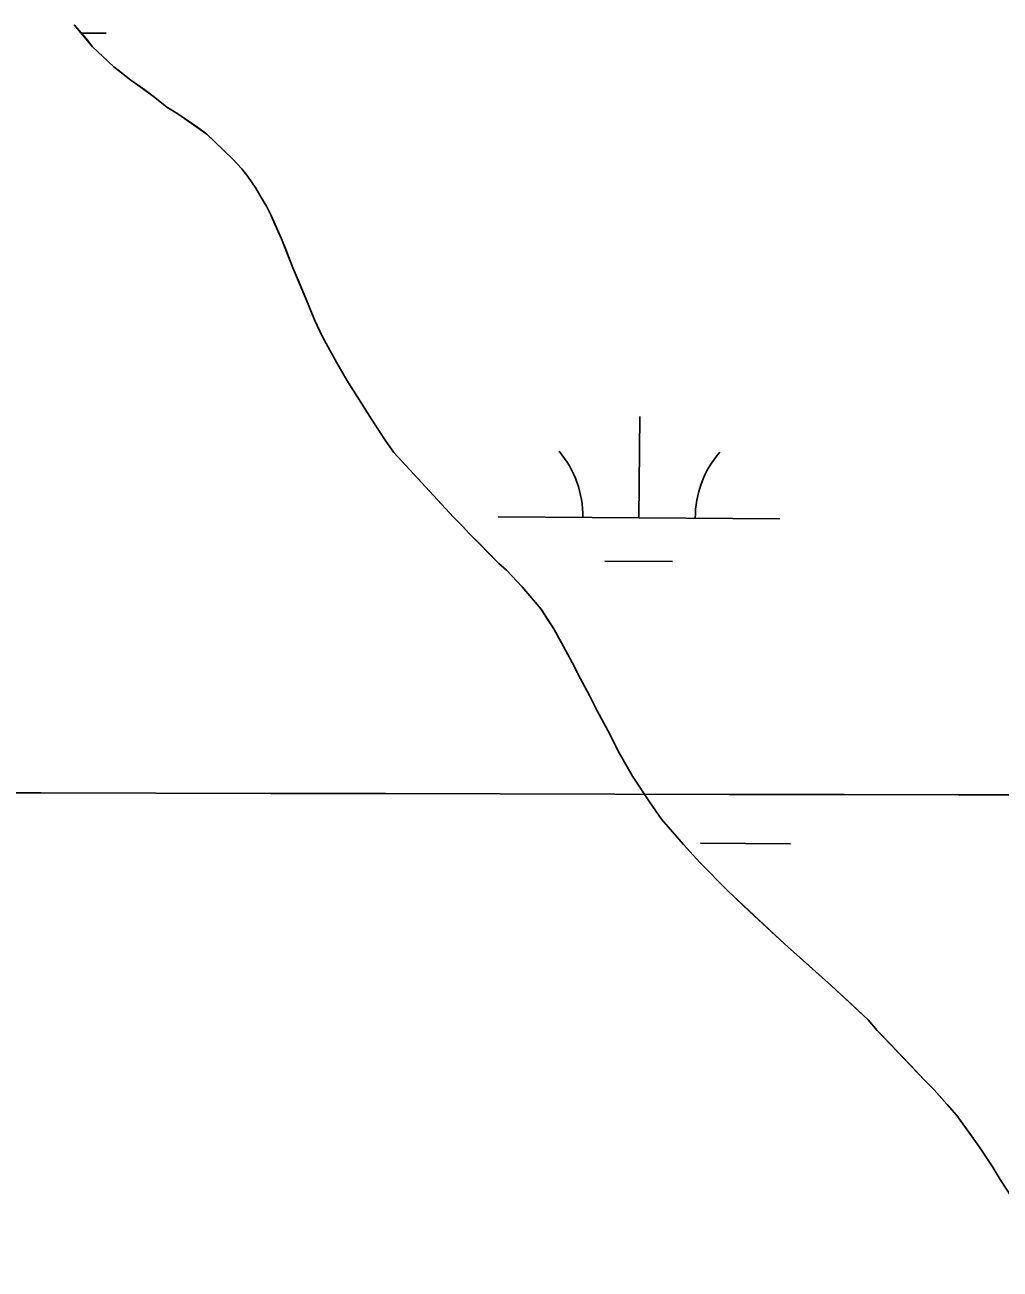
# Model space of a CAD drawing. Extents: x 3172231 to 3210228, y 940198 to 965780.
# Drawn here: x 3202091.6 to 3202438.2, y 951558.5 to 952000.4 of the extents above; entities that cross this region are included whole.
import ezdxf

# ---------------------------------------------------------------- set-up
doc = ezdxf.new("R2010")
doc.units = 0
for name, color, linetype in [('V-GRID-MAJR', 7, 'Continuous'), ('V-SITE-VEGE', 7, 'Continuous'), ('V-TOPO-SHOR', 7, 'Continuous'), ('V-WETL-SWMP', 7, 'Continuous')]:
    doc.layers.add(name, color=color, linetype=linetype)

msp = doc.modelspace()

# ---------------------------------------------------------------- linework, layer by layer
at = {"layer": 'V-GRID-MAJR'}
msp.add_spline([(3176504.317, 951793.007), (3181720.753, 951778.211), (3186937.193, 951764.175), (3192153.634, 951750.897), (3197370.077, 951738.379), (3202586.522, 951726.618), (3207802.969, 951715.617)], degree=3, dxfattribs=at)
at = {"layer": 'V-SITE-VEGE'}
for p, q in [((3202109.185, 952000.491), (3202115.73, 951992.688)), ((3202115.73, 951992.688), (3202123.296, 951985.557)), ((3202123.296, 951985.557), (3202129.352, 951980.797)), ((3202129.352, 951980.797), (3202137.261, 951975.184)), ((3202137.261, 951975.184), (3202142.137, 951971.274)), ((3202142.137, 951971.274), (3202146.01, 951968.888)), ((3202146.01, 951968.888), (3202156.352, 951961.63)), ((3202156.352, 951961.63), (3202165.462, 951952.861)), ((3202165.462, 951952.861), (3202168.708, 951949.297)), ((3202168.708, 951949.297), (3202170.889, 951946.583)), ((3202170.889, 951946.583), (3202173.74, 951942.461)), ((3202173.74, 951942.461), (3202175.581, 951939.184)), ((3202175.581, 951939.184), (3202177.48, 951936.079)), ((3202177.48, 951936.079), (3202179.151, 951932.692)), ((3202179.151, 951932.692), (3202182.825, 951924.397)), ((3202182.825, 951924.397), (3202186.825, 951914.143)), ((3202186.825, 951914.143), (3202192.332, 951901.212)), ((3202192.332, 951901.212), (3202194.499, 951895.627)), ((3202194.499, 951895.627), (3202197.339, 951889.702)), ((3202197.339, 951889.702), (3202202.529, 951880.386)), ((3202202.529, 951880.386), (3202206.043, 951874.291)), ((3202206.043, 951874.291), (3202214.755, 951860.395)), ((3202214.755, 951860.395), (3202219.615, 951852.937)), ((3202219.615, 951852.937), (3202222.802, 951848.531)), ((3202222.802, 951848.531), (3202243.966, 951825.62)), ((3202243.966, 951825.62), (3202247.157, 951822.399)), ((3202247.157, 951822.399), (3202249.512, 951819.853)), ((3202249.512, 951819.853), (3202260.094, 951809.159)), ((3202260.094, 951809.159), (3202262.785, 951806.781)), ((3202262.785, 951806.781), (3202268.329, 951800.84)), ((3202268.329, 951800.84), (3202275.042, 951792.869)), ((3202275.042, 951792.869), (3202279.566, 951785.922)), ((3202279.566, 951785.922), (3202283.081, 951779.655)), ((3202283.081, 951779.655), (3202286.763, 951772.71)), ((3202286.763, 951772.71), (3202288.096, 951770.003)), ((3202288.096, 951770.003), (3202292.28, 951762.212)), ((3202292.28, 951762.212), (3202294.955, 951756.793)), ((3202294.955, 951756.793), (3202299.475, 951748.495)), ((3202299.475, 951748.495), (3202302.315, 951742.74)), ((3202302.315, 951742.74), (3202307.503, 951733.591)), ((3202307.503, 951733.591), (3202313.539, 951724.439)), ((3202313.539, 951724.439), (3202317.899, 951718.34)), ((3202317.899, 951718.34), (3202325.622, 951709.347)), ((3202325.622, 951709.347), (3202331.499, 951702.9)), ((3202331.499, 951702.9), (3202341.58, 951692.715)), ((3202341.58, 951692.715), (3202361.583, 951674.036)), ((3202361.583, 951674.036), (3202378.227, 951659.087)), ((3202378.227, 951659.087), (3202391.338, 951647.031)), ((3202391.338, 951647.031), (3202394.529, 951643.297)), ((3202394.529, 951643.297), (3202411.326, 951625.647)), ((3202411.326, 951625.647), (3202414.685, 951622.254)), ((3202414.685, 951622.254), (3202422.748, 951613.089)), ((3202422.748, 951613.089), (3202430.631, 951602.243)), ((3202430.631, 951602.243), (3202435.321, 951595.126)), ((3202435.321, 951595.126), (3202438.17, 951590.383)), ((3202438.17, 951590.383), (3202458.949, 951558.524))]:
    msp.add_line(p, q, dxfattribs=at)
at = {"layer": 'V-TOPO-SHOR'}
msp.add_lwpolyline([(3202438.17, 951590.383), (3202435.323, 951595.126), (3202430.631, 951602.243), (3202427.444, 951606.65), (3202422.748, 951613.091), (3202419.389, 951616.995), (3202414.687, 951622.254), (3202411.326, 951625.647), (3202406.286, 951630.911), (3202402.76, 951634.642), (3202399.233, 951638.378), (3202394.529, 951643.299), (3202391.338, 951647.031), (3202385.454, 951652.464), (3202378.227, 951659.087), (3202370.158, 951666.392), (3202361.583, 951674.036), (3202349.143, 951685.584), (3202341.58, 951692.715), (3202331.499, 951702.9), (3202325.622, 951709.347), (3202317.899, 951718.34), (3202313.539, 951724.441), (3202307.503, 951733.591), (3202302.315, 951742.74), (3202299.475, 951748.495), (3202294.957, 951756.793), (3202292.28, 951762.212), (3202288.098, 951770.003), (3202286.763, 951772.71), (3202283.081, 951779.655), (3202279.566, 951785.922), (3202277.219, 951789.479), (3202275.042, 951792.869), (3202271.686, 951796.94), (3202268.327, 951800.842), (3202262.785, 951806.781), (3202260.094, 951809.159), (3202256.061, 951813.232), (3202253.372, 951815.95), (3202249.51, 951819.853), (3202247.157, 951822.399), (3202243.966, 951825.622), (3202222.802, 951848.531), (3202219.615, 951852.939), (3202214.755, 951860.395), (3202211.405, 951865.816), (3202206.043, 951874.289), (3202202.529, 951880.386), (3202197.339, 951889.702), (3202194.499, 951895.627), (3202192.332, 951901.212), (3202188.828, 951909.504), (3202186.825, 951914.143), (3202184.324, 951920.674), (3202182.825, 951924.397), (3202180.486, 951929.646), (3202179.151, 951932.692), (3202177.48, 951936.079), (3202175.581, 951939.184), (3202173.74, 951942.459), (3202170.889, 951946.583), (3202168.708, 951949.297), (3202165.462, 951952.861), (3202162.322, 951955.804), (3202158.626, 951959.424), (3202156.35, 951961.63), (3202153.078, 951963.957), (3202146.01, 951968.888), (3202142.137, 951971.274), (3202137.261, 951975.184), (3202134.23, 951977.394), (3202129.352, 951980.797), (3202126.323, 951983.177), (3202123.296, 951985.557), (3202119.261, 951989.292), (3202115.73, 951992.688), (3202113.381, 951995.572), (3202109.185, 952000.491)], dxfattribs=at)
at = {"layer": 'V-WETL-SWMP'}
for p, q in [((3202113.382, 951995.572), (3202109.185, 952000.491)), ((3202111.732, 951997.506), (3202120.544, 951997.446)), ((3202115.731, 951992.689), (3202113.382, 951995.572)), ((3202119.261, 951989.293), (3202115.731, 951992.689)), ((3202123.295, 951985.557), (3202119.261, 951989.293)), ((3202129.351, 951980.797), (3202123.295, 951985.557)), ((3202134.231, 951977.394), (3202129.351, 951980.797)), ((3202137.26, 951975.183), (3202134.231, 951977.394)), ((3202142.138, 951971.274), (3202137.26, 951975.183)), ((3202146.01, 951968.889), (3202142.138, 951971.274)), ((3202153.078, 951963.956), (3202146.01, 951968.889)), ((3202156.35, 951961.631), (3202153.078, 951963.956)), ((3202158.626, 951959.425), (3202156.35, 951961.631)), ((3202162.323, 951955.804), (3202158.626, 951959.425)), ((3202165.461, 951952.86), (3202162.323, 951955.804)), ((3202168.708, 951949.297), (3202165.461, 951952.86)), ((3202170.89, 951946.584), (3202168.708, 951949.297)), ((3202173.74, 951942.459), (3202170.89, 951946.584)), ((3202175.581, 951939.185), (3202173.74, 951942.459)), ((3202177.479, 951936.079), (3202175.581, 951939.185)), ((3202179.151, 951932.692), (3202177.479, 951936.079)), ((3202180.486, 951929.646), (3202179.151, 951932.692)), ((3202182.824, 951924.398), (3202180.486, 951929.646)), ((3202184.325, 951920.675), (3202182.824, 951924.398)), ((3202186.825, 951914.143), (3202184.325, 951920.675)), ((3202188.828, 951909.505), (3202186.825, 951914.143)), ((3202192.332, 951901.212), (3202188.828, 951909.505)), ((3202194.499, 951895.627), (3202192.332, 951901.212)), ((3202197.34, 951889.702), (3202194.499, 951895.627)), ((3202202.528, 951880.386), (3202197.34, 951889.702)), ((3202206.044, 951874.288), (3202202.528, 951880.386)), ((3202211.405, 951865.816), (3202206.044, 951874.288)), ((3202214.755, 951860.395), (3202211.405, 951865.816)), ((3202219.615, 951852.939), (3202214.755, 951860.395)), ((3202309.849, 951825.341), (3202310.094, 951861.34)), ((3202222.801, 951848.531), (3202219.615, 951852.939)), ((3202243.965, 951825.623), (3202222.801, 951848.531)), ((3202247.157, 951822.398), (3202243.965, 951825.623)), ((3202259.85, 951825.681), (3202359.848, 951825)), ((3202249.509, 951819.853), (3202247.157, 951822.398)), ((3202253.373, 951815.949), (3202249.509, 951819.853)), ((3202256.061, 951813.233), (3202253.373, 951815.949)), ((3202260.094, 951809.159), (3202256.061, 951813.233)), ((3202262.784, 951806.781), (3202260.094, 951809.159)), ((3202297.744, 951809.992), (3202321.743, 951809.828)), ((3202268.327, 951800.841), (3202262.784, 951806.781)), ((3202271.685, 951796.94), (3202268.327, 951800.841)), ((3202275.042, 951792.869), (3202271.685, 951796.94)), ((3202277.22, 951789.48), (3202275.042, 951792.869)), ((3202279.567, 951785.921), (3202277.22, 951789.48)), ((3202283.081, 951779.655), (3202279.567, 951785.921)), ((3202286.762, 951772.711), (3202283.081, 951779.655)), ((3202288.099, 951770.002), (3202286.762, 951772.711)), ((3202292.281, 951762.212), (3202288.099, 951770.002)), ((3202294.956, 951756.794), (3202292.281, 951762.212)), ((3202299.474, 951748.495), (3202294.956, 951756.794)), ((3202302.315, 951742.739), (3202299.474, 951748.495)), ((3202307.504, 951733.592), (3202302.315, 951742.739)), ((3202313.538, 951724.441), (3202307.504, 951733.592)), ((3202317.898, 951718.339), (3202313.538, 951724.441)), ((3202325.621, 951709.348), (3202317.898, 951718.339)), ((3202331.499, 951702.9), (3202325.621, 951709.348)), ((3202331.654, 951709.757), (3202363.654, 951709.54)), ((3202341.58, 951692.716), (3202331.499, 951702.9)), ((3202349.144, 951685.584), (3202341.58, 951692.716)), ((3202361.583, 951674.036), (3202349.144, 951685.584)), ((3202370.157, 951666.392), (3202361.583, 951674.036)), ((3202378.227, 951659.088), (3202370.157, 951666.392)), ((3202385.455, 951652.465), (3202378.227, 951659.088)), ((3202391.338, 951647.03), (3202385.455, 951652.465)), ((3202394.528, 951643.299), (3202391.338, 951647.03)), ((3202399.232, 951638.377), (3202394.528, 951643.299)), ((3202402.76, 951634.643), (3202399.232, 951638.377)), ((3202406.287, 951630.91), (3202402.76, 951634.643)), ((3202411.327, 951625.648), (3202406.287, 951630.91)), ((3202414.688, 951622.253), (3202411.327, 951625.648)), ((3202419.39, 951616.994), (3202414.688, 951622.253)), ((3202422.748, 951613.092), (3202419.39, 951616.994)), ((3202427.444, 951606.65), (3202422.748, 951613.092)), ((3202430.63, 951602.243), (3202427.444, 951606.65)), ((3202435.323, 951595.126), (3202430.63, 951602.243)), ((3202438.17, 951590.382), (3202435.323, 951595.126))]:
    msp.add_line(p, q, dxfattribs=at)
for centre, start, end in [((3202254.61, 951826.191), 358.83817, 40.38182), ((3202365.094, 951825.439), 138.83816, 180.38182)]:
    msp.add_arc(centre, 35.246, start, end, dxfattribs=at)

doc.saveas('drawing.dxf')
